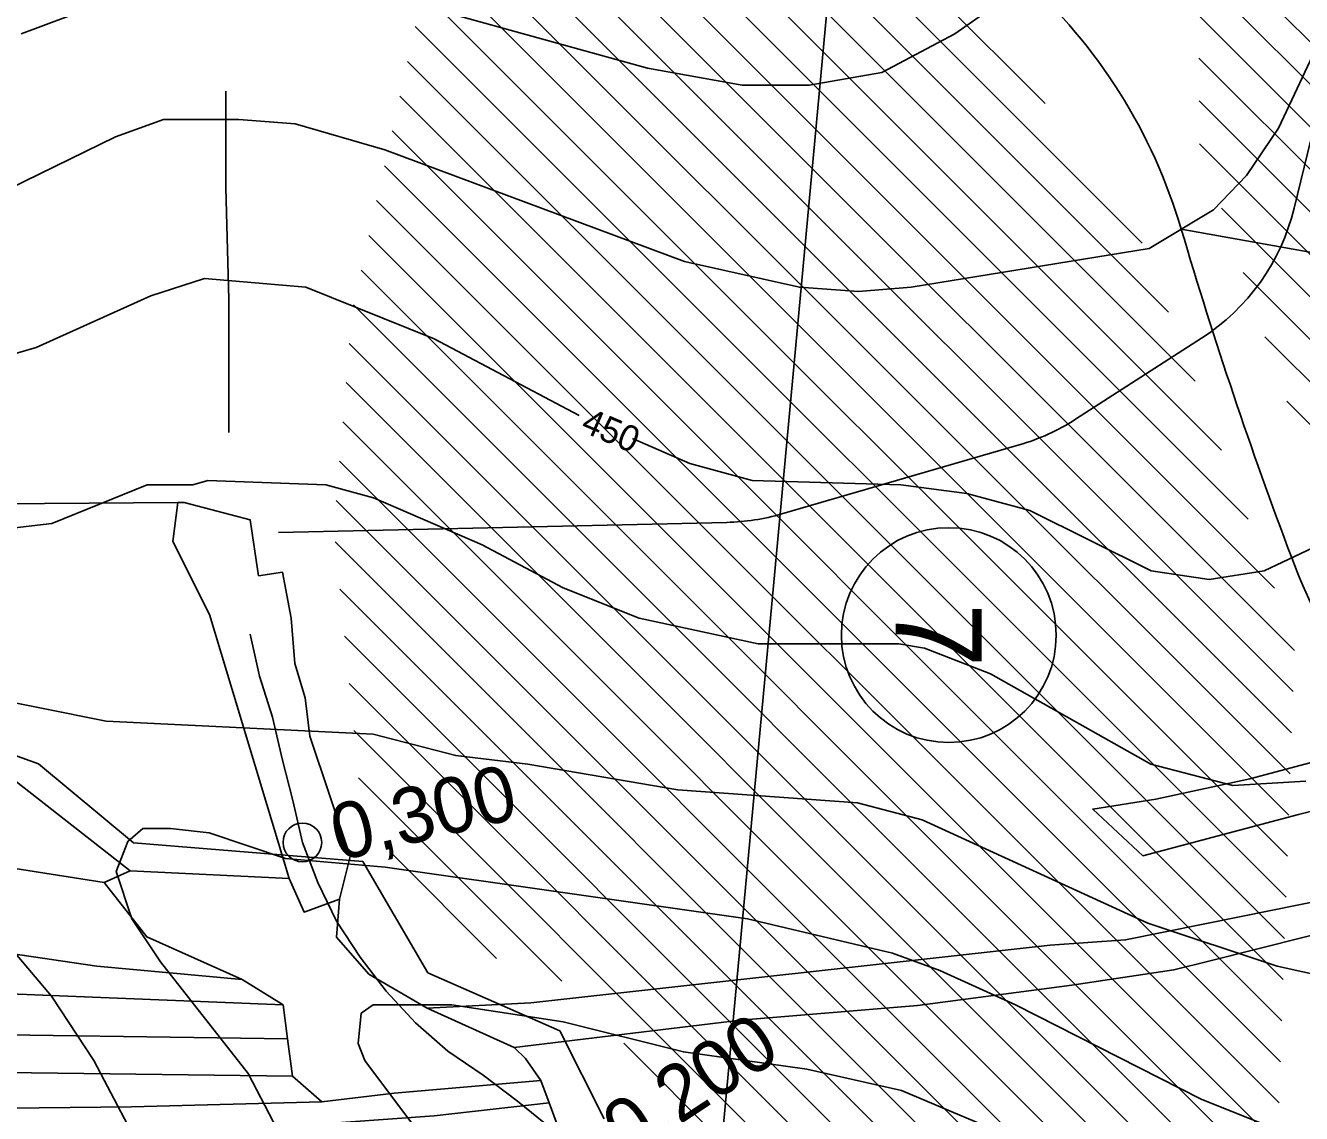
# Model space of a CAD drawing. Extents: x -510989 to -501240, y -1184665 to -1176098.
# Drawn here: x -510209.8 to -509912.8, y -1179883.3 to -1179630.1 of the extents above; entities that cross this region are included whole.
import ezdxf

# ---------------------------------------------------------------- set-up
doc = ezdxf.new("R2010")
doc.units = 0
for name, color, linetype in [('lesni_pozemek', 7, 'Continuous'), ('NAVRH_interakcni_prvky', 7, 'Continuous'), ('NAVRH_rozvodnice', 7, 'Continuous'), ('orna_puda', 7, 'Continuous'), ('ostatni_plocha_x_neplodna_puda', 7, 'Continuous'), ('STAV_erozne_ohrozene_plochy', 7, 'Continuous'), ('STAV_odtokove_linie', 7, 'Continuous'), ('STAV_systematicke_odvodneni', 7, 'Continuous'), ('STAV_vyrazne_udolnice', 7, 'Continuous'), ('trasovani_toku', 7, 'Continuous'), ('trvaly_travni_porost', 7, 'Continuous'), ('vrstevnice_01', 7, 'Continuous'), ('vrstevnice_02', 7, 'Continuous'), ('vrstevnice_04', 7, 'Continuous')]:
    doc.layers.add(name, color=color, linetype=linetype)

msp = doc.modelspace()

# ---------------------------------------------------------------- linework, layer by layer
at = {"layer": 'lesni_pozemek'}
for points in [[(-510510.79, -1179791.82), (-510430.57, -1179796.56), (-510329.73, -1179800.08), (-510252.35, -1179805.72), (-510234.05, -1179793.77), (-510232.04, -1179799.6), (-510211.95, -1179806.09), (-510185.48, -1179826.82), (-510191.53, -1179829.57), (-510228.63, -1179823.76), (-510283.76, -1179816.92), (-510344.54, -1179810.98), (-510429.46, -1179807.46), (-510497.86, -1179806.26), (-510562.78, -1179804.53), (-510587.19, -1179804.53), (-510593.32, -1179791.57)], [(-510587.19, -1179804.53), (-510562.78, -1179804.53), (-510497.86, -1179806.26), (-510429.46, -1179807.46), (-510344.54, -1179810.98), (-510283.76, -1179816.92), (-510228.63, -1179823.76), (-510191.53, -1179829.57), (-510181.59, -1179842.23), (-510159.37, -1179852.14), (-510193.24, -1179849.02), (-510231.78, -1179843.38), (-510301.59, -1179836.73), (-510358.8, -1179833.62), (-510451.61, -1179834.23), (-510555.73, -1179826.08), (-510576.77, -1179826.84), (-510579.53, -1179820.74)], [(-510185.48, -1179826.82), (-510148.46, -1179828.66), (-510144.99, -1179836.43), (-510136.72, -1179833.46), (-510137.47, -1179842.27), (-510129.93, -1179850.88), (-510116.32, -1179858.81), (-510096.1, -1179867.95), (-510093.41, -1179870.5), (-510089.85, -1179875.64), (-510124.03, -1179878.57), (-510140.84, -1179880.64), (-510147.66, -1179874.65), (-510148.82, -1179865.93), (-510149.86, -1179858.04), (-510159.37, -1179852.14), (-510181.59, -1179842.23), (-510191.53, -1179829.57)], [(-510494.79, -1179842.4), (-510403.25, -1179844.78), (-510344.28, -1179843.5), (-510288.94, -1179847.02), (-510213.45, -1179855.48), (-510149.86, -1179858.04), (-510148.82, -1179865.93), (-510236.2, -1179864.71), (-510271.72, -1179860.67), (-510350.09, -1179857.04), (-510386.34, -1179858.17), (-510460.48, -1179857.7), (-510565.1, -1179852.67), (-510571.81, -1179837.81)], [(-510301.59, -1179836.73), (-510231.78, -1179843.38), (-510193.24, -1179849.02), (-510159.37, -1179852.14), (-510149.86, -1179858.04), (-510213.45, -1179855.48), (-510288.94, -1179847.02)], [(-510565.1, -1179852.67), (-510460.48, -1179857.7), (-510386.34, -1179858.17), (-510350.09, -1179857.04), (-510271.72, -1179860.67), (-510236.2, -1179864.71), (-510148.82, -1179865.93), (-510147.66, -1179874.65), (-510238.86, -1179873.44), (-510275.35, -1179871.86), (-510358.28, -1179870.68), (-510400.08, -1179870.09), (-510458.52, -1179869.26), (-510508.11, -1179865.98), (-510560.65, -1179862.51)], [(-510508.11, -1179865.98), (-510458.52, -1179869.26), (-510400.08, -1179870.09), (-510358.28, -1179870.68), (-510275.35, -1179871.86), (-510238.86, -1179873.44), (-510147.66, -1179874.65), (-510140.84, -1179880.64), (-510185.19, -1179881.76), (-510213.8, -1179882.05), (-510267.12, -1179880.2), (-510339.23, -1179877.7), (-510444.83, -1179877.04), (-510474.45, -1179875.84), (-510556.88, -1179870.86), (-510560.65, -1179862.51)], [(-510556.88, -1179870.86), (-510474.45, -1179875.84), (-510444.83, -1179877.04), (-510339.23, -1179877.7), (-510267.12, -1179880.2), (-510213.8, -1179882.05), (-510185.19, -1179881.76), (-510140.84, -1179880.64), (-510124.03, -1179878.57), (-510089.85, -1179875.64), (-510087.95, -1179880.83), (-510114.67, -1179883.89), (-510156.77, -1179886.92), (-510199.08, -1179888.3), (-510233.63, -1179887.88), (-510272.94, -1179886.39), (-510348.17, -1179885.05), (-510414.05, -1179885.01), (-510448.94, -1179884.06), (-510517.92, -1179881.23), (-510552.78, -1179879.8), (-510554.27, -1179876.63)], [(-510517.92, -1179881.23), (-510448.94, -1179884.06), (-510414.05, -1179885.01), (-510348.17, -1179885.05), (-510272.94, -1179886.39), (-510233.63, -1179887.88), (-510199.08, -1179888.3), (-510156.77, -1179886.92), (-510114.67, -1179883.89), (-510087.95, -1179880.83), (-510085.78, -1179886.75), (-510117.04, -1179890.4), (-510138.32, -1179892.88), (-510194.44, -1179896.12), (-510239.65, -1179895.95), (-510288.95, -1179893), (-510396.11, -1179895.74), (-510444.99, -1179895), (-510489.85, -1179892.96), (-510547.82, -1179890.33), (-510552.78, -1179879.8)]]:
    msp.add_lwpolyline(points, close=True, dxfattribs=at)
at = {"layer": 'NAVRH_interakcni_prvky'}
for p, q in [((-509914.54, -1179672.6), (-509899.79, -1179611.87)), ((-509965.46, -1179721.74), (-509936.09, -1179702.86)), ((-510033.77, -1179743.77), (-509978.54, -1179727.7)), ((-510150.91, -1179748.09), (-510046.62, -1179745.74))]:
    msp.add_line(p, q, dxfattribs=at)
for centre, start, end in [((-509963.13, -1179660.8), 302.7353, 346.3496), ((-509992.5, -1179679.69), 286.2204, 302.7353), ((-510047.74, -1179695.75), 271.2874, 286.2204)]:
    msp.add_arc(centre, 50, start, end, dxfattribs=at)
at = {"layer": 'NAVRH_rozvodnice'}
for centre, radius, start, end in [((-510062.7, -1179713.46), 127.08, 16.437, 48.0129), ((-508906.77, -1179372.44), 1078.1, 196.43701, 200.72721), ((-509769.66, -1179698.97), 155.49, 200.7272, 221.0092)]:
    msp.add_arc(centre, radius, start, end, dxfattribs=at)
at = {"layer": 'orna_puda'}
for points in [[(-509571.98, -1179686.17), (-509571.44, -1179698.45), (-509571.56, -1179700.19), (-509630, -1179719.89), (-509675.85, -1179735.34), (-509727.17, -1179755.55), (-509790.88, -1179777.39), (-509832.41, -1179791.08), (-509870.46, -1179802.75), (-509913.51, -1179813.75), (-509949.76, -1179823.34), (-509961.4, -1179812.45), (-509946.76, -1179810.17), (-509924.84, -1179805.39), (-509898.66, -1179798.48), (-509873.28, -1179791.41), (-509843.4, -1179782.08), (-509812.55, -1179772.46), (-509784.58, -1179762.55), (-509681.32, -1179724.23), (-509598.04, -1179695.37)], [(-509573.59, -1179731.06), (-509673.8, -1179764.23), (-509765.76, -1179799.13), (-509792.97, -1179807.66), (-509867.17, -1179830.91), (-509934.38, -1179847.85), (-509942.51, -1179849.9), (-509966.28, -1179853.46), (-510002.2, -1179858.21), (-510043.39, -1179861.58), (-510096.1, -1179867.95), (-510116.32, -1179858.81), (-510092.18, -1179857.59), (-509971.29, -1179844.16), (-509953.77, -1179842.93), (-509926.9, -1179837.49), (-509900.03, -1179832.04), (-509867.41, -1179823.72), (-509845.95, -1179815.81), (-509793.14, -1179799.75), (-509759.16, -1179788.2), (-509712.37, -1179771.32), (-509572.93, -1179721)]]:
    msp.add_lwpolyline(points, close=True, dxfattribs=at)
for points in [[(-509900.03, -1179832.04), (-509926.9, -1179837.49), (-509953.77, -1179842.93), (-509971.29, -1179844.16), (-510092.18, -1179857.59), (-510116.32, -1179858.81), (-510129.93, -1179850.88), (-510137.47, -1179842.27), (-510136.72, -1179833.46), (-510134.24, -1179823.52), (-510143.67, -1179795.52), (-510144.7, -1179786.58), (-510147.11, -1179778.55), (-510147.98, -1179768.02), (-510149.99, -1179757.34), (-510155.56, -1179758.17), (-510157.5, -1179745.17), (-510172.88, -1179741.08), (-510174.4, -1179741.09), (-510277.77, -1179741.89)], [(-509898.66, -1179798.48), (-509924.84, -1179805.39), (-509946.76, -1179810.17), (-509961.4, -1179812.45), (-509949.76, -1179823.34), (-509913.51, -1179813.75), (-509870.46, -1179802.75)], [(-509997.3, -1180014.31), (-510010.34, -1179998.85), (-510022.46, -1179984.48), (-510031.83, -1179967.52), (-510036.94, -1179958.28), (-510040.34, -1179951.04), (-510044.64, -1179940.44), (-510052.19, -1179933.85), (-510058.16, -1179926.33), (-510047.77, -1179924.22), (-510060.11, -1179908.45), (-510073.44, -1179900.25), (-510083.43, -1179893.18), (-510085.78, -1179886.75), (-510087.95, -1179880.83), (-510089.85, -1179875.64), (-510093.41, -1179870.5), (-510096.1, -1179867.95), (-510043.39, -1179861.58), (-510002.2, -1179858.21), (-509966.28, -1179853.46), (-509942.51, -1179849.9), (-509934.38, -1179847.85), (-509867.17, -1179830.91)]]:
    msp.add_lwpolyline(points, dxfattribs=at)
at = {"layer": 'ostatni_plocha_x_neplodna_puda'}
msp.add_lwpolyline([(-510174.4, -1179741.09), (-510172.88, -1179741.08), (-510157.5, -1179745.17), (-510155.56, -1179758.17), (-510149.99, -1179757.34), (-510147.98, -1179768.02), (-510147.11, -1179778.55), (-510144.7, -1179786.58), (-510143.67, -1179795.52), (-510134.24, -1179823.52), (-510136.72, -1179833.46), (-510144.99, -1179836.43), (-510148.46, -1179828.66), (-510167.02, -1179767.17), (-510175.56, -1179750.16)], close=True, dxfattribs=at)
at = {"layer": 'STAV_erozne_ohrozene_plochy'}
for p, q in [((-510102.89, -1179557.44), (-509931.42, -1179728.91)), ((-510104.69, -1179565.54), (-509925.26, -1179744.98)), ((-510082.5, -1179567.93), (-509937.58, -1179712.85)), ((-510106.49, -1179573.64), (-509919.09, -1179761.04)), ((-510062.11, -1179578.42), (-509943.75, -1179696.79)), ((-510108.29, -1179581.74), (-509914.48, -1179775.56)), ((-510041.72, -1179588.91), (-509949.91, -1179680.72)), ((-510110.1, -1179589.84), (-509914.8, -1179785.13)), ((-510111.9, -1179597.94), (-509915.13, -1179794.71)), ((-510021.33, -1179599.4), (-509972.48, -1179648.26)), ((-510113.7, -1179606.04), (-509915.45, -1179804.28)), ((-509937.02, -1179607.69), (-509648.52, -1179896.18)), ((-510115.5, -1179614.14), (-509915.78, -1179813.85)), ((-509936.93, -1179617.68), (-509658.89, -1179895.72)), ((-510117.3, -1179622.23), (-509916.11, -1179823.43)), ((-509936.83, -1179627.67), (-509669.26, -1179895.25)), ((-510119.1, -1179630.33), (-509916.43, -1179833)), ((-510120.9, -1179638.43), (-509916.76, -1179842.57)), ((-509936.74, -1179637.66), (-509679.62, -1179894.78)), ((-510122.7, -1179646.53), (-509917.08, -1179852.15)), ((-509936.65, -1179647.66), (-509689.99, -1179894.31)), ((-510124.5, -1179654.63), (-509917.41, -1179861.72)), ((-509936.54, -1179657.66), (-509700.36, -1179893.84)), ((-510126.3, -1179662.73), (-509917.74, -1179871.29)), ((-510128.1, -1179670.83), (-509918.06, -1179880.87)), ((-509931.47, -1179672.63), (-509710.73, -1179893.38)), ((-510129.9, -1179678.93), (-509918.39, -1179890.44)), ((-510131.7, -1179687.03), (-509918.72, -1179900.01)), ((-509926.4, -1179687.6), (-509721.09, -1179892.91)), ((-510133.5, -1179695.12), (-509919.04, -1179909.59)), ((-509921.33, -1179702.57), (-509731.46, -1179892.44)), ((-510134.46, -1179704.07), (-509919.37, -1179919.16)), ((-510135.22, -1179713.21), (-509919.69, -1179928.73)), ((-509916.26, -1179717.54), (-509741.83, -1179891.97)), ((-510135.98, -1179722.34), (-509920.02, -1179938.31)), ((-510136.74, -1179731.48), (-509920.35, -1179947.88)), ((-510137.51, -1179740.62), (-509920.67, -1179957.45)), ((-510137.76, -1179750.26), (-509921, -1179967.03)), ((-510136.68, -1179761.25), (-509921.32, -1179976.6)), ((-510135.59, -1179772.23), (-509921.65, -1179986.17)), ((-510134.5, -1179783.22), (-509921.98, -1179995.75)), ((-510133.42, -1179794.21), (-509926.22, -1180001.4)), ((-510132.33, -1179805.19), (-510085.03, -1179852.49)), ((-510125.05, -1179822.37), (-510100.19, -1179847.23)), ((-510070.54, -1179866.98), (-509934.12, -1180003.4))]:
    msp.add_line(p, q, dxfattribs=at)
at = {"layer": 'STAV_odtokove_linie'}
for p, q in [((-510019.6, -1179586.66), (-510050.5, -1179920)), ((-509940.81, -1179677.5), (-509586.94, -1179741))]:
    msp.add_line(p, q, dxfattribs=at)
msp.add_circle((-509994.92, -1179771.97), 25, dxfattribs=at)
at = {"layer": 'STAV_systematicke_odvodneni'}
for p, q in [((-510224.65, -1179795.49), (-510206.84, -1179801.97)), ((-510206.84, -1179801.97), (-510184.71, -1179820.33)), ((-510184.71, -1179820.33), (-510131.29, -1179824.65)), ((-510131.29, -1179824.65), (-510116.18, -1179850.56)), ((-510116.18, -1179850.56), (-510085.42, -1179864.06)), ((-510085.42, -1179864.06), (-510075.16, -1179884.57))]:
    msp.add_line(p, q, dxfattribs=at)
at = {"layer": 'STAV_vyrazne_udolnice'}
msp.add_lwpolyline([(-510163.22, -1179645.38), (-510163.22, -1179667.88), (-510162.52, -1179693.89), (-510162.52, -1179724.82)], dxfattribs=at)
at = {"layer": 'trasovani_toku'}
for p, q in [((-510155.39, -1179781.52), (-510157.55, -1179771.76)), ((-510152.37, -1179791.05), (-510155.39, -1179781.52)), ((-510150.07, -1179800.78), (-510152.37, -1179791.05)), ((-510147.64, -1179810.49), (-510150.07, -1179800.78)), ((-510145.39, -1179820.23), (-510147.64, -1179810.49)), ((-510141.75, -1179829.54), (-510145.39, -1179820.23)), ((-510137.42, -1179838.56), (-510141.75, -1179829.54)), ((-510131.92, -1179846.91), (-510137.42, -1179838.56)), ((-510125.89, -1179854.88), (-510131.92, -1179846.91)), ((-510119.06, -1179862.19), (-510125.89, -1179854.88)), ((-510111.54, -1179868.78), (-510119.06, -1179862.19)), ((-510103.27, -1179874.4), (-510111.54, -1179868.78)), ((-510095.32, -1179880.47), (-510103.27, -1179874.4)), ((-510087.52, -1179886.72), (-510095.32, -1179880.47))]:
    msp.add_line(p, q, dxfattribs=at)
msp.add_circle((-510145.39, -1179820.23), 4.5, dxfattribs=at)
at = {"layer": 'trvaly_travni_porost'}
msp.add_lwpolyline([(-510277.77, -1179741.89), (-510174.4, -1179741.09), (-510175.56, -1179750.16), (-510167.02, -1179767.17), (-510148.46, -1179828.66), (-510185.48, -1179826.82), (-510211.95, -1179806.09), (-510232.04, -1179799.6), (-510234.05, -1179793.77), (-510239.55, -1179785.86), (-510246.61, -1179775.7), (-510252.78, -1179766.83), (-510262.09, -1179758.56), (-510271.31, -1179750.37)], close=True, dxfattribs=at)
at = {"layer": 'vrstevnice_01'}
for points in [[(-510068.54, -1179726.24), (-510055.19, -1179732), (-510040.69, -1179736), (-510006.09, -1179737), (-509990.69, -1179739), (-509976.09, -1179743), (-509947.81, -1179757), (-509934.31, -1179759), (-509921.5, -1179757), (-509908.69, -1179751), (-509899.59, -1179742), (-509891.19, -1179728), (-509886.69, -1179718), (-509879.09, -1179694), (-509873.91, -1179671), (-509872, -1179648), (-509873.09, -1179603), (-509876.31, -1179550), (-509879.81, -1179533), (-509886.19, -1179521), (-509934.69, -1179474), (-509963.31, -1179457), (-510012.09, -1179437)], [(-510210.81, -1179632), (-510194.59, -1179626), (-510180.09, -1179622), (-510161.19, -1179620), (-510129.81, -1179622), (-510065.09, -1179640), (-510043, -1179644), (-510027.41, -1179644), (-510010.5, -1179641), (-509993.5, -1179632), (-509982.19, -1179624), (-509977.69, -1179619), (-509971.69, -1179609), (-509966.91, -1179595), (-509964.81, -1179582), (-509968.31, -1179559), (-509973.5, -1179545)], [(-510235, -1179713), (-510207.31, -1179705), (-510180.69, -1179693), (-510168.19, -1179689), (-510144.59, -1179691), (-510114.69, -1179703), (-510080.92, -1179720.88)], [(-509900.59, -1179853), (-509918.5, -1179849), (-509948.59, -1179839), (-510001.09, -1179815), (-510016.19, -1179811), (-510058, -1179808), (-510092.91, -1179802), (-510109.69, -1179800), (-510128.91, -1179795), (-510191.09, -1179792), (-510235.91, -1179783)], [(-510219.91, -1179837), (-510203.81, -1179856), (-510193.91, -1179871), (-510181.31, -1179895), (-510172.59, -1179923), (-510163.09, -1179974), (-510155.5, -1180007), (-510134.19, -1180073)], [(-509901.19, -1179929), (-509930.69, -1179917), (-509967.69, -1179898), (-509986.81, -1179886), (-510005.91, -1179878), (-510028, -1179873), (-510056.69, -1179869), (-510084.69, -1179862), (-510110.59, -1179858), (-510128.91, -1179858), (-510131.69, -1179860), (-510132.41, -1179867), (-510130.81, -1179871), (-510108.31, -1179901), (-510097.81, -1179922), (-510091.5, -1179940), (-510083.81, -1179968), (-510077.81, -1179985), (-510063.41, -1180008), (-510056.59, -1180028)]]:
    msp.add_lwpolyline(points, dxfattribs=at)
at = {"layer": 'vrstevnice_02'}
for points in [[(-509908.31, -1179633), (-509918.19, -1179654), (-509925.59, -1179665), (-509933.31, -1179673), (-509948.31, -1179682), (-510003.69, -1179691), (-510015.91, -1179692), (-510029.69, -1179691), (-510056.41, -1179685), (-510126.19, -1179659), (-510147.09, -1179653), (-510160.19, -1179652), (-510177.69, -1179652), (-510188.91, -1179656), (-510227.81, -1179675)], [(-510229.5, -1179749), (-510203.69, -1179746), (-510181.5, -1179737), (-510170.91, -1179737), (-510167.41, -1179736), (-510139.91, -1179737), (-510128.81, -1179740), (-510103.5, -1179751), (-510084.69, -1179761), (-510067, -1179768), (-510039.31, -1179774), (-510006.59, -1179774), (-510000.59, -1179775), (-509985.19, -1179781), (-509947.91, -1179802), (-509928.81, -1179807), (-509911.81, -1179806)], [(-510106.31, -1180026), (-510126.69, -1179949), (-510143.41, -1179902), (-510158, -1179874), (-510178.41, -1179848), (-510185.09, -1179838), (-510188.69, -1179827), (-510186, -1179820), (-510182.5, -1179817), (-510176.09, -1179817)], [(-510176.09, -1179817), (-510167.09, -1179818), (-510149.31, -1179824), (-510126.09, -1179826), (-510041.81, -1179838), (-510008, -1179846), (-509997, -1179850), (-509979.41, -1179858), (-509936.19, -1179880), (-509901.09, -1179894)]]:
    msp.add_lwpolyline(points, dxfattribs=at)

# ---------------------------------------------------------------- texts
at = {"layer": 'STAV_odtokove_linie'}
msp.add_text('7', height=20, rotation=270, dxfattribs=at).set_placement((-510007.29, -1179764.56))
at = {"layer": 'trasovani_toku'}
for s, rotation, p in [('0,300', 13.4707, (-510136.9, -1179824.59)), ('0,200', 33.4189, (-510069.78, -1179894.04))]:
    msp.add_text(s, height=13, rotation=rotation, dxfattribs=at).set_placement(p)
at = {"layer": 'vrstevnice_04'}
msp.add_text('450', height=6, rotation=336.7013, dxfattribs=at).set_placement((-510080.86, -1179724.41))

doc.saveas('drawing.dxf')
